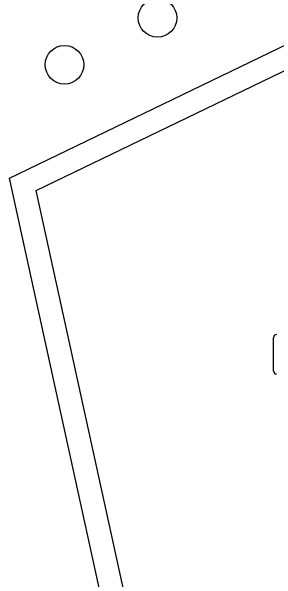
# Model space of a CAD drawing. Extents: x 161087 to 161922, y 382574 to 383873.
# Drawn here: x 161673.48 to 161680.18, y 382877.35 to 382891.75 of the extents above; entities that cross this region are included whole.
import ezdxf

# ---------------------------------------------------------------- set-up
doc = ezdxf.new("R2010")
doc.units = 0
for name, color, linetype in [('IMGEO_Boom', 7, 'Continuous'), ('IMGEO_Kolk', 7, 'Continuous'), ('IMGEO_Muur', 7, 'Continuous')]:
    doc.layers.add(name, color=color, linetype=linetype)

msp = doc.modelspace()

# ---------------------------------------------------------------- linework, layer by layer
at = {"layer": 'IMGEO_Boom'}
for centre in [(161677.171, 382891.584), (161674.819, 382890.396)]:
    msp.add_circle(centre, 0.489, dxfattribs=at)
at = {"layer": 'IMGEO_Kolk'}
msp.add_line((161680.11, 382882.637), (161680.11, 382883.489), dxfattribs=at)
msp.add_lwpolyline([(161680.11, 382882.637), (161680.11, 382883.489)], dxfattribs=at)
for centre, start, end in [((161680.187, 382883.487), 91.552, 178.448), ((161680.187, 382883.487), 91.552, 178.448), ((161680.187, 382882.639), 181.552, 268.448), ((161680.187, 382882.639), 181.552, 268.448)]:
    msp.add_arc(centre, 0.0765, start, end, dxfattribs=at)
at = {"layer": 'IMGEO_Muur'}
for points in [[(161673.428, 382887.521), (161683.892, 382892.594), (161681.935, 382896.625)], [(161677.784, 382861.355), (161679.623, 382861.949), (161674.102, 382887.212), (161683.406, 382891.702)], [(161669.603, 382859.387), (161678.926, 382862.35), (161677.254, 382870.003), (161673.428, 382887.521)]]:
    msp.add_lwpolyline(points, dxfattribs=at)

doc.saveas('drawing.dxf')
